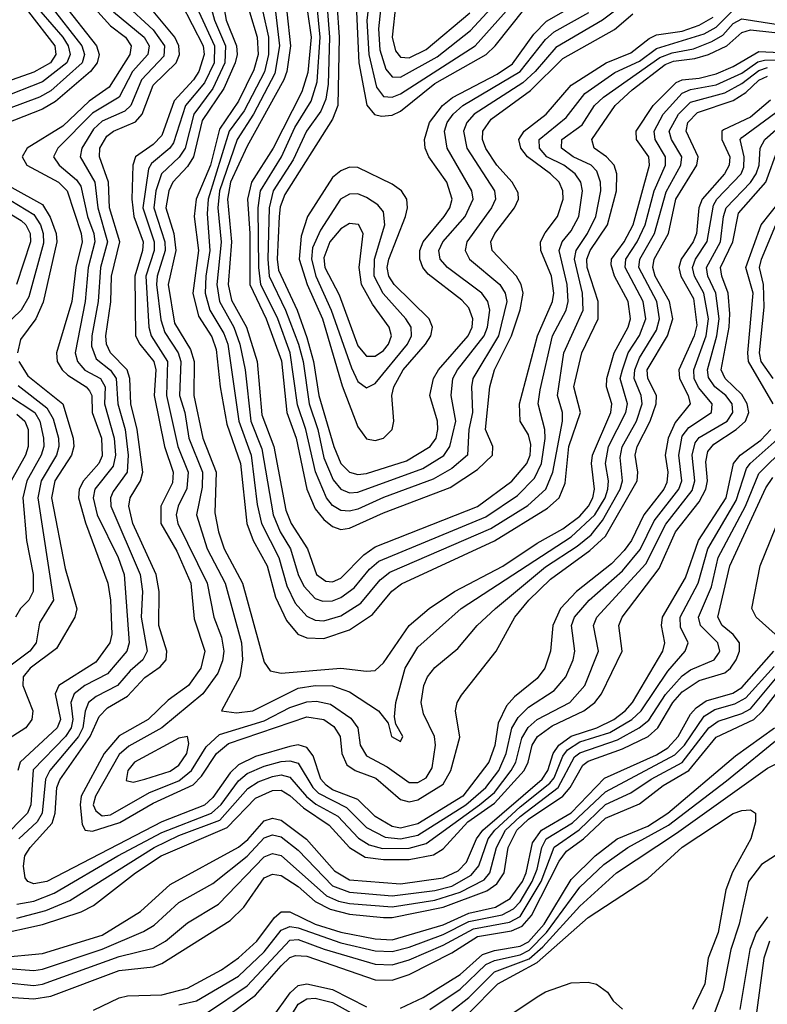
# Model space of a CAD drawing. Header units: inches. Extents: x 501365 to 657855, y 482276 to 547543.
# Tile 909 of 957: x 637777 to 639530, y 486782 to 489091. Entities that reach past the tile are written whole.
import ezdxf

# ---------------------------------------------------------------- set-up
doc = ezdxf.new("R2010")
doc.units = ezdxf.units.IN
doc.header["$MEASUREMENT"] = 0
doc.layers.add('A6438', color=7, linetype='Continuous')

msp = doc.modelspace()

# ---------------------------------------------------------------- linework, layer by layer
at = {"layer": 'A6438', "color": 5}
for points, elevation in [([(637730, 489515.6), (637792, 489432), (637830, 489395.1), (637864.6, 489350), (637904.5, 489310), (637912, 489290), (637906.8, 489270), (637872.6, 489230), (637865, 489215), (637859, 489190), (637860.3, 489170), (637877.9, 489130), (637957.3, 489030), (637963.3, 489010), (637958.4, 488990), (637943, 488970), (637860.7, 488899.3), (637830, 488881.3), (637698.2, 488830)], 3080), ([(637750, 489419.6), (637810, 489375.8), (637867.6, 489310), (637875, 489290), (637868, 489270), (637847.2, 489250), (637832.9, 489227.1), (637826.3, 489193.7), (637829.1, 489170), (637846.7, 489126.7), (637922.4, 489030), (637929.2, 489010), (637923.6, 488990), (637850, 488924.8), (637823.3, 488910), (637750, 488881.9)], 3060), ([(637720.3, 489400.3), (637790, 489354.6), (637827.9, 489310), (637832.8, 489290), (637824, 489270), (637807.5, 489250), (637794.3, 489210), (637797.7, 489170), (637826.6, 489110), (637877.7, 489050), (637890.7, 489030), (637895.4, 489010), (637887.3, 488990), (637830, 488945.6), (637730, 488906.8)], 3040), ([(638614.4, 489290), (638590.8, 489089.1), (638595.2, 489010), (638613.3, 488933.3), (638630, 488911.5), (638650, 488909.4), (638670, 488917.3), (638844.9, 489030), (638950.7, 489149.3)], 3540), ([(638637.1, 489250), (638618.1, 489070), (638621, 489021), (638635.1, 488975.1), (638650, 488957.4), (638670, 488956.6), (638756, 489004), (638834.1, 489065.9), (638930, 489170.9)], 3560), ([(637765.9, 489170), (637797.5, 489110), (637859.6, 489030), (637861.6, 489010), (637849.1, 488990), (637810, 488968.1), (637708, 488932)], 3020), ([(639537.4, 488902.6), (639490, 488862.9), (639426.9, 488833.1), (639423.3, 488830), (639423.2, 488810), (639442.2, 488770), (639440.7, 488750), (639429.6, 488730), (639377.3, 488670), (639368.9, 488650), (639363.9, 488590), (639355.8, 488570), (639327.4, 488530), (639322, 488510), (639327.2, 488490), (639357, 488437), (639364.8, 488375.2), (639358.5, 488350), (639322.3, 488270), (639323.5, 488250), (639344.5, 488210), (639348.9, 488190), (639313.4, 488146.6), (639297.4, 488110), (639290.6, 488070), (639296.5, 488030), (639293.9, 488006.1), (639287.2, 487990), (639240.1, 487930), (639211.1, 487870), (639194.1, 487845.9), (639164.6, 487815.4), (639082.5, 487750), (639045, 487710), (639027, 487670), (639021.7, 487610), (639008.3, 487570), (638990, 487546.3), (638936.7, 487503.3), (638918.4, 487481.6), (638898.4, 487441.6), (638891, 487389), (638876.6, 487350), (638815.5, 487270), (638710, 487204.8), (638670, 487195.2), (638650, 487199), (638610, 487222.6), (638570, 487262.2), (638510, 487284.8), (638495.5, 487295.5), (638482.9, 487310), (638464.6, 487364.6), (638450, 487384.1), (638430, 487390.2), (638410, 487386.7), (638330, 487362.8), (638290, 487343.4), (638270, 487324.4), (638230, 487266.8), (638210, 487248.8), (638110, 487209.5), (637840.2, 487070), (637810, 487064.2), (637796.2, 487070), (637790, 487078.2), (637785.9, 487105.9), (637789.3, 487130), (637801.4, 487150), (637853, 487207), (637860.3, 487230), (637864.3, 487290), (637871.3, 487308.7), (637942, 487410), (637963.3, 487456.7), (637982.9, 487477.1), (638030, 487504.3), (638070, 487548.5), (638106.6, 487573.4), (638120.2, 487590), (638122, 487610), (638103.1, 487670), (638104.2, 487750), (638096.9, 487790), (638042.5, 487910), (638032.8, 487950), (638036.1, 487970), (638059.9, 488010), (638065.7, 488030), (638052.7, 488130), (638037.4, 488190), (638035, 488250), (638028.9, 488270), (637989.8, 488310), (637980.8, 488330), (637979, 488350), (637990.8, 488429.2), (637992.3, 488490), (638011.7, 488570), (637987.8, 488650), (637985.1, 488710), (637964.1, 488770), (637964.7, 488790), (637981.5, 488818.5), (637996.7, 488830), (638048.1, 488851.9), (638063.9, 488870), (638090, 488938.1), (638143.6, 488990), (638151.7, 489010), (638150.3, 489030), (638140.3, 489050), (638058.4, 489150)], 3180), ([(639210, 489140.9), (639143, 489090), (639034.1, 489025.9), (638985.6, 488970), (638956.4, 488943.6), (638842.7, 488870), (638825.2, 488850), (638817.7, 488830), (638825.3, 488790), (638890.5, 488690), (638892.1, 488670), (638883, 488650), (638825.2, 488570), (638821.3, 488550), (638831.7, 488530), (638902.9, 488470), (638915.2, 488450), (638918.9, 488430), (638899.2, 488350), (638839.7, 488250), (638836.4, 488230), (638838.6, 488170), (638830.1, 488130), (638826.6, 488070), (638790, 488038.9), (638746.5, 488013.5), (638629.5, 487970.5), (638570, 487943.4), (638550, 487938.2), (638530, 487939.9), (638510, 487952.1), (638496.1, 487970), (638470.8, 488030.8), (638448, 488130), (638428.3, 488188.3), (638411.4, 488310), (638381.8, 488390), (638342.2, 488470), (638337.2, 488510), (638336.1, 488650), (638341.2, 488690), (638390.8, 488770), (638421.8, 488838.2), (638459.9, 488900.1), (638474.4, 488945.6), (638481.6, 489050), (638473.8, 489130)], 3440), ([(638520.8, 489130), (638525.6, 489050), (638522.7, 488890), (638510, 488857.7), (638398.7, 488681.3), (638387.8, 488652.2), (638385.3, 488630), (638380.5, 488530), (638383.6, 488503.6), (638427.3, 488410), (638450, 488345.9), (638465.9, 488290), (638478.5, 488210), (638513.3, 488090), (638529.8, 488050), (638550, 488030), (638570, 488024.8), (638590, 488027.2), (638683.5, 488056.5), (638739.4, 488090), (638753.1, 488110), (638757.2, 488130), (638756.1, 488150), (638738.7, 488210), (638747.1, 488250), (638758.9, 488270), (638828.7, 488350), (638837.4, 488370), (638839.4, 488390), (638830, 488415.8), (638813.5, 488433.5), (638734.8, 488494.8), (638722, 488510), (638714.8, 488530), (638715.4, 488550), (638722.7, 488570), (638771.9, 488630), (638785.2, 488650), (638790.9, 488670), (638778.5, 488710), (638736.1, 488770), (638727.5, 488790), (638725.7, 488810), (638737.6, 488850), (638767.9, 488890), (638791.3, 488908.7), (638896.4, 488963.6), (638932.1, 488987.9), (638982.6, 489057.4), (639012.3, 489087.7), (639110, 489144)], 3480), ([(638021.6, 489130), (638090, 489067.6), (638116.6, 489030), (638114.5, 489005.5), (638062.3, 488950), (638037.4, 488890), (638023.3, 488876.7), (637970, 488853.2), (637950, 488834.6), (637922.4, 488790), (637918.8, 488770), (637953.2, 488710), (637960, 488650), (637982.6, 488570), (637966.6, 488510), (637961, 488430), (637945.8, 488350), (637945.4, 488325.4), (637956.2, 488296.2), (637989.6, 488269.6), (638003.4, 488250), (638006.6, 488190), (638023.9, 488130), (638031.5, 488070), (638028.5, 488030), (637995.8, 487984.3), (637989.6, 487970), (637990.7, 487950), (638059.4, 487790), (638064.8, 487750), (638061.9, 487690), (638076.1, 487610), (638065.5, 487590), (638035.6, 487564.4), (638006.3, 487530), (637956, 487504), (637938.6, 487490), (637930.5, 487469.5), (637924.8, 487430), (637915.1, 487410), (637847.8, 487330), (637837.4, 487310), (637829.4, 487230), (637817.9, 487210), (637774.5, 487170)], 3160), ([(638155.6, 489130), (638207.4, 489030), (638209.1, 489010), (638196.9, 488970), (638184.1, 488950), (638138.8, 488901.2), (638110, 488819.6), (638090, 488798.7), (638048.8, 488770), (638042.2, 488750), (638039.8, 488670), (638044.6, 488630), (638066.5, 488570), (638065.2, 488550), (638046.7, 488490), (638048.6, 488350), (638058.6, 488330), (638091.4, 488290), (638096.2, 488270), (638092.5, 488210), (638116.4, 488090), (638136.9, 488030), (638135.1, 488004.9), (638107.9, 487950), (638107.9, 487910), (638145.1, 487845.1), (638178.1, 487770), (638186.2, 487686.2), (638210.9, 487610), (638201.8, 487570), (638172.9, 487530), (638125.1, 487494.9), (638077.9, 487450), (638010, 487411.5), (637975.1, 487370), (637920.8, 487270), (637918.4, 487250), (637923.3, 487203.3), (637930.5, 487190.5), (637947.8, 487187.8), (638011.9, 487208.1), (638090, 487253.4), (638183.5, 487296.5), (638202.8, 487317.2), (638238, 487370), (638266.3, 487393.7), (638450, 487456.5), (638490, 487450), (638513.3, 487433.3), (638528.1, 487410), (638532.3, 487370), (638543.9, 487343.9), (638563.4, 487330), (638612, 487312), (638670, 487262.6), (638690, 487256.5), (638710, 487261.4), (638770, 487298), (638787.6, 487330), (638808.8, 487408.8), (638798.7, 487470), (638802.9, 487490), (638813.1, 487506.9), (638893.7, 487610), (638937.6, 487690), (638970.7, 487730), (639021.2, 487778.9), (639113.8, 487846.2), (639150, 487880.2), (639224.6, 488010), (639226.2, 488030), (639219.9, 488070), (639224.3, 488090), (639255, 488150), (639269.3, 488190), (639270, 488210), (639249.4, 488249.4), (639247.7, 488270), (639296.1, 488350), (639308, 488390), (639300.8, 488430), (639267.2, 488490), (639261.4, 488510), (639264.2, 488530), (639297.7, 488590), (639314.9, 488670), (639364.6, 488750), (639367.9, 488770), (639339.2, 488830), (639343.4, 488850), (639366, 488874), (639450, 488901.6), (639479.2, 488920.8), (639510, 488949.4), (639530, 488959.2)], 3220), ([(638222.9, 489130), (638233.8, 489090), (638259.5, 489030), (638258.1, 488990), (638229.8, 488930.2), (638185.2, 488870), (638164.6, 488790), (638150.8, 488769.2), (638109.3, 488730), (638096.3, 488690), (638091.5, 488650), (638117.3, 488570), (638117.7, 488550), (638099.1, 488490), (638097.6, 488470), (638107.6, 488387.7), (638117.3, 488357.3), (638148.5, 488310), (638154.6, 488290), (638151.5, 488210), (638164, 488170), (638173.5, 488110), (638205.6, 488030), (638205.1, 487994.9), (638191.2, 487930), (638216.2, 487850), (638259, 487770), (638296.6, 487630), (638299.3, 487590), (638293.1, 487550), (638250.3, 487470), (638285.4, 487465.4), (638323.5, 487470), (638430, 487523.6), (638470, 487529.3), (638510, 487529), (638550, 487514.5), (638618, 487470), (638641.1, 487441.1), (638648.8, 487410), (638670, 487398.4), (638675.3, 487410), (638659.1, 487439.1), (638656, 487456), (638659, 487490), (638680.6, 487570), (638710, 487619.9), (638812.3, 487710), (639070, 487878.3), (639125.3, 487930), (639149.6, 487970), (639156.1, 487990), (639157.3, 488010), (639150, 488050), (639157.3, 488090), (639198.2, 488170), (639201.6, 488190), (639185, 488250), (639190, 488270), (639203.8, 488310), (639230, 488350.4), (639245, 488390), (639238.9, 488430), (639196.4, 488510), (639198, 488530), (639224.3, 488570), (639243.6, 488610), (639264.7, 488690), (639290.7, 488750), (639291.1, 488770), (639266.5, 488810), (639264.4, 488830), (639285.3, 488870), (639330, 488919.4), (639350, 488927.8), (639410, 488938.4), (639470, 488966.3), (639507.7, 488992.3), (639523.3, 488996.7), (639550, 488997.2)], 3260), ([(638254.7, 489125.3), (638261.3, 489090), (638284.9, 489030), (638286.4, 489010), (638282.4, 488990), (638255.5, 488930), (638205, 488855), (638184.4, 488770), (638170, 488746.9), (638135.8, 488710), (638126.2, 488690), (638119.7, 488650), (638138.4, 488590), (638143.3, 488550), (638124.7, 488470), (638139.8, 488379.8), (638177.4, 488317.4), (638185.7, 488290), (638184.8, 488210), (638206.5, 488110), (638237.5, 488030), (638234.8, 487934.8), (638243.1, 487890), (638256.5, 487850), (638298.9, 487770), (638350, 487584.4), (638364.4, 487564.4), (638390, 487558.3), (638530, 487570), (638590, 487563), (638610, 487565.1), (638630, 487582.7), (638689.9, 487670), (638736.8, 487710), (638796, 487750), (638910, 487809.8), (638990, 487863.6), (639050, 487897.2), (639090, 487926.8), (639110.6, 487950), (639120.8, 487970), (639124.7, 487990), (639117.6, 488050), (639119.7, 488070), (639163, 488170), (639164.9, 488190), (639152.8, 488230), (639153.5, 488250), (639170.5, 488310), (639203.6, 488370), (639209, 488390), (639203.6, 488430), (639171.4, 488490), (639163.8, 488516.2), (639164.3, 488530), (639193.8, 488570), (639214.9, 488610), (639253.9, 488750), (639251.8, 488770), (639223.2, 488810), (639222.3, 488830), (639262.5, 488890), (639316.1, 488943.9), (639330, 488950.4), (639370, 488954.2), (639410, 488964.6), (639450, 488981.3), (639510, 489016.7), (639610, 489011.8)], 3280), ([(638497.3, 489130), (638503.4, 489050), (638500, 488940), (638494.9, 488905.1), (638483, 488877), (638449.4, 488830), (638417.7, 488762.3), (638371.1, 488690), (638361.6, 488650), (638358.5, 488530), (638362, 488490), (638400.3, 488410), (638430.4, 488330), (638441.2, 488290), (638455.9, 488190), (638475.6, 488130), (638490, 488064), (638511.9, 488011.9), (638530.1, 487990), (638550, 487981.4), (638570, 487983.2), (638721.7, 488038.3), (638771, 488069), (638785.7, 488090), (638799.6, 488150), (638788.9, 488210), (638792.1, 488250), (638803, 488270), (638865.7, 488350), (638873.9, 488370), (638879.2, 488410), (638874.5, 488430), (638860.6, 488450), (638779.6, 488510), (638762.4, 488530), (638759.4, 488550), (638768.6, 488570), (638821.2, 488630), (638840, 488670), (638836.7, 488690), (638779.2, 488790), (638773.1, 488830), (638779.4, 488850), (638793, 488870), (638815.7, 488890), (638950.3, 488969.7), (639010, 489044.7), (639030, 489062.7), (639111.5, 489108.5)], 3460), ([(638566.5, 489110), (638571.8, 488990), (638591, 488891), (638609.1, 488869.1), (638624.9, 488864.9), (638650, 488867.6), (638670, 488877.1), (638750, 488941.7), (638870.4, 489010), (638891.8, 489030), (638961.7, 489118.3)], 3520), ([(638658.7, 489130), (638649.9, 489050), (638658.3, 489018.3), (638670, 489003.4), (638690, 489001.9), (638730, 489021.6), (638832.4, 489107.6)], 3580), ([(637996.8, 489110), (638069, 489050), (638080.3, 489030), (638077.6, 489010), (638041.5, 488970), (638010.5, 488909.5), (637947.5, 488872.5), (637866.4, 488790), (637856.1, 488770), (637869.4, 488750), (637910, 488715.9), (637920.5, 488700.5), (637935.7, 488630), (637950.9, 488590), (637953, 488570), (637937.7, 488510), (637930.3, 488430), (637907.1, 488310), (637912.2, 488290), (637919.9, 488279.9), (637929.6, 488269.6), (637966.1, 488250), (637977.2, 488230), (637975.7, 488190), (637998.7, 488110), (638001.9, 488070), (637996, 488044), (637953, 487990), (637948.8, 487970), (637958.3, 487930), (638007.9, 487830), (638021.6, 487790), (638033.4, 487630), (638028, 487610), (637983, 487557), (637929.7, 487530), (637904.3, 487510), (637896.8, 487490), (637901.6, 487450), (637897.5, 487430), (637884.4, 487410), (637808.3, 487331.7), (637802.7, 487250), (637795.3, 487230), (637735.6, 487170)], 3140), ([(637960.1, 489110), (637990, 489077.1), (638025.1, 489050), (638038.2, 489030), (638035, 489010), (637987, 488933), (637939.7, 488900.3), (637878.2, 488841.8), (637794.1, 488790), (637782.9, 488770), (637793.5, 488750), (637867.7, 488710), (637888.2, 488690), (637921.4, 488590), (637923.4, 488570), (637908.9, 488510), (637898.9, 488430), (637863.5, 488310), (637864.9, 488290), (637876.4, 488270), (637890, 488257.2), (637932.9, 488230), (637940.6, 488220.6), (637946.1, 488210), (637947.1, 488170), (637968.7, 488110), (637970, 488068.1), (637962.1, 488050), (637926.6, 488010), (637916.7, 487990), (637914.5, 487970), (637930.9, 487910.9), (637983.4, 487770), (637989.7, 487729.7), (637993, 487650), (637988.3, 487630), (637955.5, 487584.5), (637868.7, 487530), (637859.8, 487510), (637872.5, 487450), (637865, 487430), (637778.3, 487350), (637772.5, 487330)], 3120), ([(638196.9, 489110), (638233.9, 489030), (638232.6, 488990), (638210, 488943.4), (638165.5, 488890), (638137.4, 488802.6), (638129.2, 488790), (638086, 488754), (638078.5, 488741.5), (638065.5, 488650), (638092.3, 488570), (638092, 488550), (638072.5, 488490), (638079.5, 488370), (638085.4, 488350), (638123.7, 488290), (638120.9, 488210), (638147.4, 488090), (638171.8, 488030), (638168.4, 487991.6), (638148.1, 487950), (638143.7, 487930), (638147.8, 487910), (638216.8, 487770), (638232, 487690), (638250, 487643.2), (638255.8, 487610), (638252.7, 487587.3), (638241.5, 487558.5), (638206.2, 487510), (638110, 487430), (638032.9, 487387.1), (638010, 487367.6), (637954.3, 487270), (637949.4, 487250), (637955.5, 487235.5), (637970, 487224.2), (637990, 487226.5), (638081.4, 487278.6), (638150, 487306.2), (638180, 487330), (638214.4, 487385.6), (638245.1, 487414.9), (638350, 487447), (638410, 487478), (638450, 487491.5), (638472.9, 487492.9), (638505.6, 487485.6), (638553, 487453), (638569.8, 487430), (638575.1, 487390), (638590, 487364.8), (638638.7, 487338.7), (638690, 487302.2), (638710, 487301.8), (638730, 487312.7), (638743.6, 487336.4), (638752, 487390), (638749.7, 487410), (638723.5, 487463.5), (638718.4, 487490), (638724.2, 487530), (638733.2, 487550), (638750, 487571.6), (638803.8, 487616.2), (638849.5, 487670), (638892.4, 487710), (639010, 487808.2), (639083.7, 487856.3), (639116.7, 487883.3), (639143.7, 487916.3), (639184.9, 487990), (639190.5, 488010), (639184.8, 488064.8), (639189.7, 488089.7), (639223.4, 488150), (639236.4, 488190), (639234, 488210), (639217.3, 488250), (639219.2, 488270), (639230, 488298), (639270, 488363.3), (639277.3, 488390), (639270.4, 488430), (639228.7, 488510), (639230.8, 488530), (639265.2, 488590), (639292.7, 488687.3), (639326.7, 488750), (639329.4, 488770), (639305, 488810), (639299.5, 488830), (639321.4, 488870), (639350, 488897.9), (639430, 488920), (639470, 488941.6), (639510, 488972.2), (639530, 488979.1)], 3240), ([(638315.8, 489110), (638333.8, 489050), (638336.1, 489010), (638325.9, 488974.1), (638290, 488900.6), (638245.1, 488834.9), (638224.1, 488750), (638190.5, 488670), (638186.3, 488630), (638196.5, 488550), (638182.8, 488450), (638196.3, 488396.3), (638227.4, 488347.4), (638237.8, 488317.8), (638246.9, 488230), (638262.7, 488142.7), (638294.3, 488050), (638309.8, 487909.8), (638324.6, 487870), (638356.8, 487810), (638376.7, 487736.7), (638402.1, 487682.1), (638429.4, 487650), (638450, 487641.3), (638490, 487640.2), (638550, 487660.3), (638604.2, 487695.8), (638649.3, 487750.7), (638671.7, 487768.3), (638890, 487868.8), (639014.4, 487945.6), (639041.4, 487970), (639055.5, 488004.5), (639064.6, 488090), (639091.6, 488170), (639075.9, 488230), (639095.1, 488310), (639133.3, 488390), (639133.2, 488430), (639107.6, 488510), (639106.7, 488530), (639114.6, 488550), (639155.3, 488610), (639176.2, 488690), (639176.8, 488730), (639170.9, 488750), (639152.4, 488770), (639124, 488790), (639118.3, 488810), (639173.4, 488890), (639213.1, 488926.9), (639290, 488986.4), (639310, 488994.1), (639359.6, 489000.4), (639392.2, 489010), (639434.6, 489030), (639470, 489061.6), (639490, 489067.9), (639590, 489056.9)], 3320), ([(638347.2, 489110), (638360.5, 489050), (638360.1, 489010), (638350.7, 488969.3), (638302.8, 488877.2), (638268.3, 488830), (638218.9, 488670), (638216.2, 488636.2), (638222.9, 488550), (638213.4, 488490), (638212, 488450), (638222.6, 488410), (638255.5, 488355.5), (638264.8, 488330), (638290.4, 488150), (638319.4, 488070), (638333.8, 487953.8), (638343.6, 487910), (638384.3, 487830), (638403.1, 487763.1), (638423, 487723), (638450, 487692.1), (638470, 487682.5), (638490, 487681), (638530, 487693), (638576.9, 487723.1), (638622.4, 487777.6), (638644.6, 487795.4), (638881.8, 487898.2), (638967.9, 487952.1), (639010.6, 487990), (639027.2, 488030), (639049.3, 488150), (639049.4, 488170), (639037.7, 488210), (639052.8, 488310), (639097.7, 488410), (639096.6, 488450), (639077.5, 488530), (639081.6, 488550), (639108.2, 488590), (639127.8, 488630), (639139.2, 488690), (639139, 488710), (639130, 488735.7), (639117, 488750), (639074.2, 488770), (639047.5, 488790), (639048.1, 488810), (639095.4, 488844.6), (639124.5, 488890), (639145.4, 488910), (639277.6, 489002.4), (639306.4, 489013.6), (639356.7, 489023.3), (639399.9, 489040.1), (639425.1, 489054.9), (639450, 489082.4), (639470, 489093.3), (639570, 489077.5)], 3340), ([(638376.9, 489110), (638386.1, 489030), (638375.2, 488964.8), (638325, 488870), (638286.9, 488810), (638245.7, 488690), (638241.2, 488650), (638249.4, 488569.4), (638238.9, 488470), (638245.6, 488430), (638279.2, 488370), (638293.4, 488330), (638305.6, 488270), (638318.7, 488150), (638344.5, 488084.5), (638370.8, 487930), (638387.5, 487890), (638412.2, 487850), (638429.9, 487790), (638442.7, 487762.7), (638470, 487734), (638487.3, 487727.3), (638510, 487728.1), (638530, 487735.7), (638561, 487759), (638597.3, 487802.7), (638619, 487821), (638870, 487925), (638944.4, 487975.6), (638984.1, 488015.9), (639000.5, 488050), (639008.8, 488108.8), (639008.3, 488130), (638992.3, 488190), (638997, 488223), (639025.9, 488350), (639057.9, 488410), (639063.2, 488430), (639060.7, 488470), (639041.7, 488550), (639048.6, 488570), (639070, 488595.8), (639088, 488630), (639096.3, 488690), (639092.7, 488710), (639079.4, 488730), (639052.5, 488750), (639012.9, 488770), (638995.4, 488790), (638994.8, 488810), (639057.9, 488862.1), (639101.7, 488918.3), (639172.6, 488967.4), (639230, 488994.1), (639270, 489024), (639381.9, 489058.1), (639410, 489074), (639448.2, 489111.9)], 3360), ([(638403.5, 489110), (638411.5, 489030), (638402.9, 488970), (638395.9, 488950), (638310, 488794.9), (638270.8, 488710), (638264, 488670), (638273.3, 488570), (638265.3, 488470), (638273.4, 488433.4), (638308.7, 488370), (638333.8, 488290), (638344.7, 488164.7), (638372.5, 488090), (638400.7, 487940.7), (638413.7, 487910), (638451.7, 487850), (638472.8, 487790), (638494.5, 487774.5), (638510, 487772.7), (638530, 487781), (638583.8, 487836.2), (638610, 487854.6), (638850, 487949.5), (638930.7, 488009.3), (638966.1, 488050), (638973.8, 488070), (638975.2, 488095.2), (638970, 488117.4), (638950, 488150), (638949, 488190), (638990.8, 488350), (639026.2, 488430), (639029.4, 488450), (639023.4, 488490), (638998.7, 488550), (638998.1, 488570), (639008.6, 488591.4), (639038.1, 488630), (639051.3, 488670), (639050.2, 488690), (639041.4, 488710), (639021.5, 488730), (638967.4, 488770), (638951.7, 488790), (638947.2, 488810), (638959.3, 488830), (639011, 488870), (639070, 488937.8), (639152.1, 488990), (639210, 489013.7), (639252.5, 489047.5), (639270, 489055.8), (639330, 489064.5), (639370, 489078.2), (639402.5, 489097.5)], 3380), ([(638451.8, 489110), (638459.9, 489050), (638452.6, 488967.4), (638438.1, 488921.9), (638370.8, 488790), (638320.3, 488710), (638310.7, 488670), (638316.7, 488590), (638316.4, 488470), (638354.8, 488390), (638391, 488291), (638403.3, 488170), (638425.4, 488110), (638450.5, 487990.5), (638470, 487944.4), (638490, 487918.8), (638510, 487902.2), (638530, 487895.5), (638550, 487898.4), (638630, 487934.7), (638786.3, 487993.7), (638850, 488036), (638885.1, 488070), (638885.9, 488090), (638868.7, 488130), (638879.3, 488230), (638890.4, 488270), (638930.3, 488349.7), (638950.6, 488410.6), (638957.1, 488450), (638952.7, 488470), (638941.5, 488490), (638884.5, 488550), (638881.3, 488570), (638890.8, 488590), (638937, 488650), (638946.5, 488670), (638945.4, 488685.4), (638931.9, 488710), (638895.3, 488750), (638869.6, 488789.6), (638862.3, 488810), (638862.9, 488830), (638882.3, 488857.7), (638974.6, 488925.3), (639050, 489000.2), (639171.7, 489068.3), (639214.7, 489105.3)], 3420), ([(637770, 487017), (637810, 487024), (637857.8, 487042.2), (638006.6, 487130), (638110, 487184.6), (638226.9, 487230), (638249.3, 487250.7), (638290, 487306), (638310, 487322.9), (638350, 487340.6), (638390, 487351.1), (638410, 487352.7), (638430, 487347.3), (638464.5, 487290), (638477.3, 487277.3), (638543.4, 487243.4), (638590, 487196.5), (638634, 487174), (638670, 487170.3), (638710, 487178.7), (638822.8, 487250), (638869.6, 487290), (638900.6, 487330), (638917.4, 487370), (638930.4, 487429.6), (638945.5, 487454.5), (638970, 487478.7), (639030, 487517.6), (639057.4, 487550), (639074.6, 487590), (639078.3, 487610), (639070.9, 487670), (639077.8, 487690), (639111.9, 487730), (639190, 487798.6), (639231.6, 487848.4), (639264.1, 487915.9), (639322.2, 487990), (639329, 488010), (639322.4, 488070), (639330, 488114.1), (639345.4, 488134.6), (639398.9, 488170), (639400.5, 488190), (639368.8, 488228.8), (639358.3, 488250), (639357.2, 488270), (639386.4, 488350), (639391.8, 488390), (639381.3, 488450), (639359.2, 488490), (639354.4, 488510), (639361.2, 488530), (639388.7, 488571.3), (639403.5, 488656.5), (639411.2, 488670), (639468.2, 488730), (639474.5, 488745.5), (639475.6, 488770), (639466.4, 488810), (639470, 488815.2), (639550, 488874)], 3160), ([(637770, 486983.8), (637837.8, 487002.2), (637894.7, 487025.3), (638092.5, 487150), (638150, 487177.7), (638246.4, 487213.6), (638311.9, 487288.1), (638336.3, 487303.7), (638370, 487316), (638390, 487319.7), (638410, 487314.6), (638449.3, 487269.3), (638471.6, 487251.6), (638522.8, 487222.8), (638571.5, 487171.5), (638595.9, 487155.9), (638627.3, 487147.3), (638690, 487147.9), (638730, 487159), (638855.2, 487250), (638890, 487278.6), (638929.5, 487330), (638940.1, 487350), (638954.1, 487405.9), (638969.1, 487430.9), (638990, 487450), (639066.8, 487490), (639101.7, 487530), (639134.1, 487610), (639122.6, 487670), (639130.2, 487690), (639244.9, 487815.1), (639292.1, 487907.9), (639353.3, 487986.7), (639360.1, 488010), (639353.2, 488070), (639360.9, 488099.1), (639370, 488111), (639435.4, 488150), (639449.3, 488170), (639447.4, 488190), (639432.8, 488210), (639406.7, 488230), (639392.1, 488252.1), (639389.8, 488270), (639411.7, 488350), (639417, 488390), (639409.3, 488450), (639390.6, 488490), (639386.8, 488510), (639419.7, 488570), (639427.1, 488630), (639433.6, 488650), (639490.6, 488709.4), (639504, 488730), (639510.8, 488750), (639512.7, 488790), (639524, 488810), (639550, 488833.1)], 3140), ([(637716.3, 486943.7), (637830, 486969.1), (637921.4, 486998.6), (637950, 487013.9), (638048.3, 487090), (638108.9, 487130), (638263.7, 487196.3), (638330, 487265.2), (638370, 487283.6), (638390, 487283.8), (638410, 487271.3), (638442.3, 487242.3), (638502.3, 487202.3), (638550.5, 487150), (638587.2, 487127.2), (638630, 487121.1), (638690, 487121.6), (638747.4, 487132.6), (638770, 487146.5), (638827.7, 487210), (638890, 487253.3), (638959.6, 487330), (638969.2, 487350), (638978.8, 487390), (638990.6, 487410), (639025, 487435), (639099.5, 487470), (639125.1, 487490), (639141.1, 487510), (639189.4, 487610), (639181.9, 487670), (639189.4, 487690), (639276, 487804), (639314.2, 487890), (639370, 487960.7), (639385.6, 487990), (639389.5, 488010), (639385.5, 488054.5), (639390, 488078.3), (639404.1, 488095.9), (639457, 488130), (639478.8, 488150), (639486.7, 488170), (639482.8, 488190), (639470, 488212.1), (639431, 488250), (639421.7, 488270), (639440, 488370), (639441.7, 488401.7), (639438.3, 488450), (639422.8, 488490), (639420.2, 488510), (639449.2, 488570), (639462.2, 488637.8), (639525.9, 488710), (639555.4, 488790)], 3120), ([(637758.1, 488698.1), (637830, 488657.9), (637848.2, 488628.2), (637862.4, 488590), (637864.1, 488570), (637831.6, 488428.4), (637814.9, 488390), (637778.7, 488341.3), (637771.4, 488310)], 3080), ([(639543.3, 488190), (639485.9, 488290), (639484.1, 488310), (639496.2, 488450), (639479.7, 488510), (639515.3, 488610), (639578.7, 488690)], 3080), ([(637718.2, 488658.2), (637780.1, 488620.1), (637791.5, 488610), (637801.3, 488590), (637802.4, 488570), (637769.4, 488470)], 3040), ([(637738.2, 488678.2), (637810, 488634.6), (637825.9, 488610), (637832.3, 488590), (637832.8, 488567.2), (637798.5, 488441.5), (637780.2, 488410), (637738.8, 488370)], 3060), ([(639543.7, 488250), (639515.5, 488290), (639511.4, 488310), (639522.7, 488417.3), (639520.5, 488470), (639511.7, 488510), (639515.9, 488530), (639550, 488610)], 3060), ([(637775, 488290), (637796.2, 488256.2), (637877.8, 488190), (637902.2, 488110), (637904.1, 488090), (637898.5, 488070), (637859.4, 488010), (637851.1, 487970), (637883.8, 487803.8), (637910.5, 487709.5), (637906.2, 487690), (637863.3, 487616.7), (637801.2, 487570), (637784.8, 487550), (637784.4, 487530), (637807.7, 487470), (637805.7, 487450), (637791.2, 487430), (637741.4, 487398.6)], 3080), ([(637773.7, 488233.7), (637840.8, 488180.8), (637855, 488155), (637867.9, 488110), (637869, 488090), (637863, 488070), (637827.6, 488010), (637819.4, 487970), (637855.8, 487730), (637823.2, 487676.8), (637815.6, 487630), (637800.4, 487610), (637747.6, 487570)], 3060), ([(637751, 488211), (637812.6, 488170), (637823.9, 488150), (637832.7, 488110), (637833.3, 488090), (637827.3, 488070), (637794, 488010), (637784.3, 487970), (637792.8, 487870), (637808.8, 487790), (637808.1, 487750), (637798.6, 487730), (637778.7, 487710), (637767.1, 487690)], 3040), ([(637770, 488166), (637788.7, 488150), (637797, 488130), (637796.5, 488090), (637790.4, 488070), (637756.7, 488010)], 3020), ([(637730, 486892), (637830, 486900.7), (637970, 486943.8), (638060.5, 486999.5), (638130, 487062.7), (638290, 487150.4), (638311.7, 487168.2), (638350, 487212), (638370, 487218.1), (638390, 487213.6), (638449.3, 487169.3), (638514.6, 487094.6), (638550, 487073.5), (638670, 487064.7), (638770, 487078.3), (638805, 487095), (638824.7, 487115.3), (638847.7, 487170), (638862.6, 487190), (639002.1, 487310), (639015.1, 487330), (639027.9, 487370), (639041.1, 487390), (639070, 487410.4), (639130, 487430.5), (639170.1, 487449.9), (639196.5, 487470), (639213.9, 487490), (639284.6, 487610), (639289.3, 487630), (639281.3, 487670), (639284.4, 487690), (639337.7, 487782.3), (639368.5, 487870), (639433, 487970), (639450.5, 488050), (639465.8, 488070), (639514.6, 488105.4), (639538.3, 488130)], 3080), ([(637750, 486866.1), (637810, 486860.8), (637830, 486864), (637970, 486910.8), (638067.3, 486952.7), (638092.2, 486967.8), (638150, 487020.7), (638230, 487064.8), (638310.4, 487129.6), (638350, 487172.3), (638370, 487179.4), (638390, 487174.4), (638430, 487143.2), (638510, 487060), (638550, 487044.7), (638650, 487036.3), (638750, 487049), (638790, 487059), (638835.6, 487084.4), (638853.4, 487106.6), (638875.6, 487170), (638890.6, 487190), (638950, 487244.7), (639019.8, 487300.2), (639030, 487313.1), (639050, 487363.6), (639061.1, 487378.9), (639090, 487397.1), (639160.7, 487419.3), (639212.3, 487450), (639233.7, 487470), (639296.7, 487563.3), (639337.2, 487610), (639344.1, 487630), (639326.3, 487666.3), (639325.4, 487690), (639367.7, 487770), (639390.5, 487850), (639456.7, 487963.3), (639481.3, 488038.7), (639489.3, 488050.7), (639553.1, 488106.9)], 3060), ([(637750, 486832.2), (637810, 486826), (637830, 486829.1), (638010, 486894.1), (638090, 486913.2), (638118.9, 486930), (638170, 486973), (638243.4, 487016.6), (638350, 487127.7), (638370, 487135.6), (638390, 487131.2), (638496.4, 487036.4), (638524, 487024), (638550, 487018.6), (638650, 487010.5), (638750, 487026.2), (638810, 487044.6), (638866, 487074), (638879.2, 487090), (638895.1, 487150), (638916.2, 487190), (638950, 487222.6), (639039.3, 487290), (639078, 487362), (639090, 487372), (639178.2, 487401.8), (639229.5, 487430.5), (639251.6, 487448.4), (639291.4, 487508.6), (639330, 487552.3), (639350, 487566.5), (639405.4, 487590), (639415.5, 487604.5), (639418.2, 487610), (639413.7, 487630), (639373.2, 487670), (639368.3, 487690), (639398.7, 487761.3), (639414.7, 487830), (639478.3, 487950), (639510, 488026.8), (639573.6, 488090)], 3040), ([(637750, 486798.4), (637810, 486794.5), (637850, 486801.3), (638010, 486861.2), (638090, 486869.8), (638110, 486877.2), (638270, 486978.5), (638302.7, 487010), (638350, 487078.1), (638370, 487087.2), (638390, 487084.2), (638430, 487058.3), (638470, 487023.3), (638504.7, 487004.7), (638550, 486993.6), (638630, 486985.7), (638650, 486985.4), (638770, 487009.3), (638872.1, 487047.8), (638895.8, 487064.2), (638912.5, 487090), (638922.1, 487150), (638942.3, 487190), (638970, 487215.8), (639050.6, 487270), (639067.9, 487290), (639097.4, 487342.6), (639110, 487352), (639190, 487380.9), (639250.4, 487410), (639273.2, 487430), (639308.3, 487490), (639330, 487514.4), (639370, 487541.1), (639430, 487559.2), (639443.8, 487570), (639457, 487590), (639464.7, 487610), (639464.5, 487630), (639449.5, 487649.5), (639423.9, 487670), (639413.5, 487690), (639441.6, 487810), (639526.4, 487993.6), (639542.4, 488017.6)], 3020), ([(639547.9, 487650), (639503.7, 487690), (639493.3, 487710), (639513.2, 487810), (639561.6, 487930)], 2980), ([(637950, 486768.1), (638010, 486797), (638030, 486801.4), (638110, 486803.7), (638170, 486819.9), (638250, 486863), (638290, 486890.8), (638332.5, 486930), (638374.2, 486985.8), (638390, 486998.8), (638410, 486998.4), (638470, 486970), (638530, 486950.7), (638610, 486935.1), (638650, 486932.8), (638770, 486967.9), (638830, 486995.7), (638892.5, 487010), (638927.2, 487030), (638955.9, 487070), (638964.7, 487090), (638979.4, 487160.6), (639000.1, 487190), (639070, 487231), (639148.1, 487311.9), (639270, 487366.7), (639296.6, 487383.4), (639321.1, 487410), (639350, 487462.3), (639362.8, 487477.2), (639386.7, 487493.3), (639448.6, 487511.4), (639470, 487525), (639545.1, 487610)], 2980), ([(638150, 486780.2), (638191.7, 486790), (638290, 486847.9), (638350, 486904.7), (638390, 486955.6), (638410, 486964), (638430, 486961.4), (638530, 486926.2), (638610, 486907.6), (638650, 486905.4), (638690, 486915.5), (638770, 486945.4), (638830, 486976.2), (638908, 486992), (638934.4, 487005.6), (638950, 487022.5), (638978.3, 487070), (638990, 487098.5), (639000.9, 487150), (639011.5, 487170), (639072.9, 487207.1), (639150, 487280.4), (639313, 487367), (639335.2, 487390), (639382, 487458), (639406.8, 487473.2), (639453.6, 487486.4), (639479.2, 487500.8), (639545.6, 487574.4)], 2960), ([(638217.1, 486762.9), (638310, 486825.3), (638410, 486932.3), (638430, 486934), (638490.8, 486910.8), (638610, 486876.1), (638650, 486874.2), (638690, 486885.8), (638770, 486920.4), (638840.9, 486959.1), (638925.2, 486974.8), (638950, 486987.8), (638999.9, 487070), (639030, 487150.6), (639088.8, 487191.2), (639150, 487250.2), (639210, 487277.8), (639257.8, 487310), (639330, 487349.2), (639392.9, 487430), (639414.4, 487445.6), (639470, 487463.6), (639490, 487475), (639560.6, 487559.4)], 2940), ([(638230.5, 486729.5), (638330, 486803.4), (638390, 486872), (638410, 486891.5), (638423.5, 486896.5), (638450, 486894.8), (638610, 486839.4), (638650, 486838.5), (638690, 486852), (638790, 486902.3), (638850, 486941.2), (638930, 486954.2), (638954.9, 486965.1), (638977.1, 486990), (639042.1, 487117.9), (639059.3, 487140.7), (639099.1, 487170), (639150, 487218.8), (639230, 487251.8), (639285.3, 487294.7), (639345.4, 487330), (639410, 487408.1), (639497.9, 487450), (639519.6, 487470), (639580.9, 487550)], 2920), ([(638670, 486772.4), (638722.6, 486797.4), (638810, 486852.1), (638861.7, 486898.3), (638890, 486907.9), (638950, 486918.5), (638970, 486928.7), (639006.5, 486970), (639070, 487074.5), (639125.9, 487130), (639177.5, 487170), (639250, 487199.8), (639296.3, 487230), (639455, 487365), (639546.4, 487430)], 2880), ([(638738.4, 486770), (638810, 486817.3), (638870, 486875.1), (638890, 486884.9), (638950, 486898.1), (638971.2, 486908.8), (639012.4, 486950), (639090, 487056.6), (639146.3, 487110), (639202.9, 487150), (639298.2, 487201.8), (639433.8, 487306.2), (639566.4, 487413.6)], 2860), ([(638790, 486766.2), (638830, 486797.7), (638890, 486857.6), (638971.4, 486888.6), (639003.6, 486916.4), (639090, 487011.8), (639175.8, 487090), (639316.6, 487183.4), (639530, 487335.9), (639566.5, 487353.5), (639590, 487373.6), (639610, 487380.8), (639630, 487337.6), (639644.4, 487290), (639648.8, 487211.2), (639641.4, 487190), (639516.2, 487110), (639485.9, 487070), (639464.1, 486970), (639443.9, 486910), (639425.8, 486814.2), (639398.5, 486741.5)], 2840), ([(638830, 486760.8), (638898.2, 486830), (638990, 486880), (639110, 486985.7), (639250, 487076.7), (639330, 487150.6), (639450, 487229.2), (639470, 487236.7), (639490, 487238), (639501.8, 487230), (639502.2, 487210), (639491.3, 487170), (639448.2, 487091.8), (639432.2, 487050), (639414.2, 486950), (639390.9, 486890), (639383.2, 486830), (639354.2, 486770)], 2820), ([(639530, 486987), (639503.6, 486950), (639488.6, 486910), (639465.4, 486770)], 2860), ([(639534.6, 486930), (639521.8, 486890), (639501, 486739)], 2880), ([(638910, 486745.2), (638990, 486799), (639010, 486811), (639070, 486831.8), (639110, 486834), (639129.2, 486829.2), (639154.9, 486810), (639168.5, 486790), (639190, 486770.4)], 2780), ([(638369.5, 486750.5), (638411, 486809), (638430, 486826), (638450, 486829.9), (638510, 486816.7), (638590, 486775.9)], 2880), ([(638387.7, 486712.3), (638430, 486782.3), (638450, 486794.5), (638470, 486796.2), (638510, 486785.7), (638570, 486753.3)], 2860)]:
    msp.add_lwpolyline(points, dxfattribs=dict(at, elevation=elevation))
for points, elevation in [([(638550, 488745.1), (638530, 488737.1), (638510, 488721.5), (638451.6, 488630), (638436.6, 488583.4), (638432.3, 488530), (638451.2, 488470), (638487.1, 488390), (638532.7, 488232.7), (638570, 488136), (638590, 488107.9), (638610, 488104.2), (638630, 488109.4), (638650.2, 488130), (638653.8, 488150), (638649.7, 488209.7), (638654, 488230), (638676, 488270), (638728.1, 488330), (638741, 488350), (638745, 488370), (638736.8, 488390), (638655.1, 488470), (638642.4, 488490), (638638.7, 488510), (638642, 488530), (638681.1, 488630), (638686.2, 488650), (638684.8, 488670), (638672.1, 488690), (638650, 488705.4), (638570, 488744.7)], 3520), ([(638570, 488682.9), (638550, 488682.5), (638529.1, 488670), (638482.3, 488597.7), (638463.5, 488556.5), (638460.9, 488530), (638471, 488490), (638507.2, 488410), (638554.6, 488274.6), (638570, 488242.7), (638590, 488228.2), (638610, 488238), (638685.9, 488330), (638695.7, 488350), (638694.8, 488370), (638682.1, 488390), (638628.8, 488448.8), (638608.3, 488490), (638608.9, 488530), (638633.1, 488610), (638630, 488640.6), (638616.8, 488656.8), (638590, 488674.5)], 3540), ([(638550, 488613.7), (638530, 488600.9), (638504.3, 488570), (638490, 488533), (638492.7, 488510), (638526, 488446), (638570, 488326.6), (638590, 488302.5), (638610, 488302.2), (638630, 488315.5), (638641.6, 488330), (638648.9, 488350), (638643.4, 488370), (638604.2, 488424.2), (638578.6, 488470), (638572.5, 488510), (638582.3, 488590), (638571.3, 488611.3)], 3560), ([(638170, 487409.7), (638150, 487405.8), (638046.3, 487350), (638030.1, 487330), (638026.7, 487306.7), (638042.8, 487302.8), (638070, 487309.6), (638130, 487328.4), (638150, 487342.5), (638169, 487370), (638173.8, 487393.8)], 3260)]:
    msp.add_lwpolyline(points, close=True, dxfattribs=dict(at, elevation=elevation))

doc.saveas('drawing.dxf')
